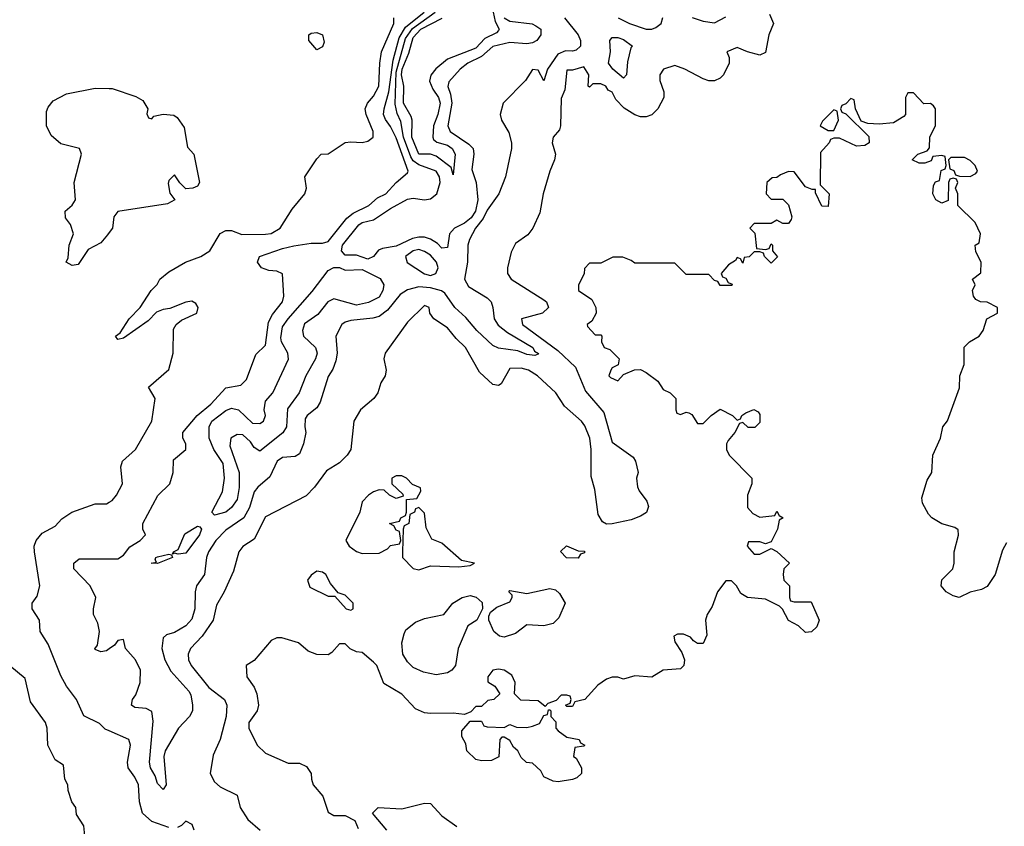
# Model space of a CAD drawing. Header units: inches. Extents: x 2380053 to 2584298, y 380219 to 546618.
# Tile 673 of 788: x 2539685 to 2543150, y 461244 to 464084. Entities that reach past the tile are written whole.
import ezdxf

# ---------------------------------------------------------------- set-up
doc = ezdxf.new("R2010")
doc.units = ezdxf.units.IN
doc.header["$MEASUREMENT"] = 0
doc.layers.add('C5436', color=7, linetype='Continuous')
doc.layers.add('C5446', color=7, linetype='Continuous')

msp = doc.modelspace()

# ---------------------------------------------------------------- linework, layer by layer
at = {"layer": 'C5436', "color": 2}
for points, elevation in [([(2540000, 463334.9), (2539993.7, 463326.3), (2539970, 463298), (2539925.4, 463274.6), (2539890, 463222), (2539870, 463218), (2539848, 463230), (2539855.3, 463244.7), (2539859, 463290), (2539874, 463330), (2539863.1, 463363.1), (2539846.3, 463386.3), (2539845.2, 463410), (2539869.4, 463430.6), (2539881.2, 463450), (2539877, 463510), (2539902.7, 463610), (2539895.3, 463630), (2539830, 463647), (2539795.8, 463675.8), (2539779.6, 463710), (2539779.6, 463760.4), (2539784.4, 463775.6), (2539802.6, 463797.4), (2539850, 463823.1), (2539950, 463843.1), (2540000, 463841.3)], 26), ([(2540000, 461579.8), (2539986, 461586), (2539965.6, 461605.6), (2539910, 461633.2), (2539884.5, 461690), (2539850, 461737.2), (2539830, 461774), (2539785.4, 461885.4), (2539757.2, 461930), (2539754, 461970), (2539728.7, 462010), (2539729, 462030), (2539746.3, 462053.7), (2539756, 462090), (2539736.9, 462210), (2539736.2, 462230), (2539742.7, 462250), (2539763.9, 462276.1), (2539810, 462301), (2539833.6, 462326.4), (2539868, 462350), (2539950, 462378.8), (2539990, 462378.8), (2540000, 462384.9)], 26), ([(2540000, 461869.1), (2539990, 461862), (2539970, 461858), (2539950, 461866), (2539948.9, 461868.9), (2539958, 461882), (2539966, 461930), (2539959.5, 461959.5), (2539944, 461990), (2539944, 462010), (2539953.2, 462050), (2539933.2, 462090), (2539875.3, 462150), (2539875.3, 462170), (2539894.6, 462185.4), (2540000, 462185.9)], 22), ([(2539914, 461210), (2539910, 461246), (2539885.2, 461285.2), (2539882, 461310), (2539868.7, 461330), (2539855.3, 461370), (2539854, 461390), (2539844, 461410), (2539839, 461459), (2539810, 461478), (2539784, 461530), (2539782, 461590), (2539775.3, 461610), (2539722.7, 461682.7), (2539704, 461764), (2539649.5, 461809.5)], 30)]:
    msp.add_lwpolyline(points, dxfattribs=dict(at, elevation=elevation))
at = {"layer": 'C5446', "color": 2}
for points, elevation in [([(2540000, 462185.9), (2540030, 462186), (2540050, 462198), (2540072.5, 462227.5), (2540108.7, 462250), (2540128, 462270), (2540118, 462290), (2540118, 462310), (2540171.5, 462408.5), (2540212.7, 462450), (2540225.2, 462490), (2540226, 462534), (2540269, 462570), (2540269, 462590), (2540259, 462610), (2540259, 462630), (2540309.4, 462690), (2540357.6, 462730), (2540410, 462787.3), (2540462.7, 462797.3), (2540482.5, 462817.5), (2540515.5, 462904.5), (2540550, 462938), (2540560.8, 463019.2), (2540574.3, 463045.7), (2540609.2, 463090), (2540614.5, 463110), (2540609.2, 463189.2), (2540590, 463198), (2540561.2, 463201.2), (2540535.3, 463210), (2540522, 463230), (2540528.7, 463250), (2540610, 463278.3), (2540650, 463287.2), (2540710, 463296.5), (2540750, 463297.1), (2540770, 463303), (2540835.6, 463384.4), (2540858, 463402), (2540914, 463430), (2540943.7, 463456.3), (2540973.2, 463470), (2541009.3, 463510.7), (2541050, 463544.7), (2541052, 463550), (2541010, 463667.6), (2540990, 463707.6), (2540971.8, 463731.8), (2540965.7, 463750), (2540967.2, 463770), (2540984.1, 463830), (2540999, 463941), (2541020.4, 464019.6), (2541042.8, 464057.2), (2541108.3, 464110)], 22), ([(2541390.3, 464090), (2541410, 464078.8), (2541488.8, 464068.8), (2541501.7, 464061.7), (2541518.8, 464050), (2541519.1, 464030), (2541504.9, 464010), (2541490, 464002.6), (2541470, 463998.5), (2541410, 464003.5), (2541350, 463989.7), (2541310, 463954.5), (2541262, 463930), (2541234.8, 463910), (2541195.3, 463864.7), (2541191.1, 463848.9), (2541201.1, 463821.1), (2541205.2, 463790), (2541192, 463710), (2541200.3, 463690), (2541265.4, 463645.4), (2541280.3, 463630), (2541283.6, 463610), (2541275.9, 463555.9), (2541291.6, 463510), (2541296.8, 463450), (2541289.3, 463410), (2541273.6, 463386.4), (2541250, 463367.4), (2541214.9, 463350), (2541198, 463330), (2541190, 463282), (2541170, 463279.5), (2541155.3, 463295.3), (2541130.7, 463310.7), (2541110, 463318), (2541090, 463318.5), (2541066.7, 463313.3), (2541010, 463285.8), (2540961.6, 463278.4), (2540948.1, 463271.9), (2540930, 463249.6), (2540910, 463240.7), (2540870, 463254.3), (2540830, 463254.5), (2540817.6, 463270), (2540820.5, 463290), (2540878.3, 463361.7), (2540890, 463370.2), (2540930, 463378.5), (2540990, 463419), (2541050, 463451.4), (2541070, 463455.5), (2541110, 463449.2), (2541130, 463452.4), (2541152.9, 463470), (2541164.1, 463510), (2541162.5, 463530), (2541150.5, 463550.5), (2541090, 463572.2), (2541070, 463587), (2541060.8, 463600.8), (2541035.3, 463670), (2541025.7, 463725.7), (2541013.3, 463753.3), (2541005.9, 463785.9), (2541010, 463899.1), (2541043, 464017), (2541067.5, 464052.5), (2541146.5, 464110)], 18), ([(2541350.9, 464110), (2541357.8, 464077.8), (2541372.7, 464050), (2541370, 464045.2), (2541363.1, 464036.9), (2541322.3, 464017.7), (2541290, 463982.8), (2541190, 463944.7), (2541149.4, 463910.6), (2541131.9, 463888.1), (2541127.3, 463867.3), (2541138.8, 463838.8), (2541159.1, 463810), (2541164.4, 463790), (2541156.1, 463750), (2541141.5, 463710), (2541139.1, 463670), (2541141.6, 463661.6), (2541152.4, 463652.4), (2541190, 463641.6), (2541207.3, 463630), (2541217.3, 463610), (2541210, 463538), (2541203.1, 463563.1), (2541150, 463602.7), (2541130, 463609.6), (2541089.8, 463610), (2541064.4, 463670), (2541066.6, 463730), (2541063, 463743), (2541036.1, 463790), (2541036.8, 463850), (2541028.4, 463890), (2541031.4, 463910), (2541054.4, 463965.6), (2541070, 464021.1), (2541096.8, 464050), (2541171.3, 464088.7)], 14), ([(2540000, 462384.9), (2540010, 462391), (2540025.2, 462410), (2540046, 462450), (2540040.7, 462510), (2540046.6, 462530), (2540092, 462570), (2540149.4, 462670), (2540162, 462750), (2540138, 462790), (2540210, 462852), (2540225.2, 462910), (2540225.6, 462994.4), (2540235.3, 463010), (2540254.5, 463025.5), (2540308.7, 463050), (2540313.2, 463070), (2540304.7, 463084.7), (2540290, 463092.7), (2540270, 463089.2), (2540213.4, 463066.6), (2540190, 463063.7), (2540165.8, 463054.2), (2540136.4, 463023.6), (2540050, 462962.7), (2540030, 462958), (2540022, 462970), (2540038.9, 462981.1), (2540069.6, 463030.4), (2540109, 463070), (2540148, 463130), (2540168.9, 463151.1), (2540178, 463170), (2540210, 463196), (2540268.7, 463230), (2540322, 463250), (2540354, 463270), (2540390, 463331), (2540410, 463341), (2540430, 463341), (2540466.8, 463326.8), (2540550, 463328), (2540570, 463331), (2540602, 463350), (2540643.2, 463416.8), (2540688.7, 463470), (2540694, 463490), (2540688.7, 463530), (2540730, 463594), (2540746, 463610), (2540770, 463611.3), (2540830, 463650.7), (2540850, 463654), (2540890, 463650.8), (2540910, 463656), (2540928.7, 463670), (2540929.2, 463690), (2540903.7, 463750), (2540900.9, 463770), (2540909.2, 463790), (2540930, 463814.8), (2540949.3, 463850), (2540952, 463930), (2540958, 463970), (2541001.2, 464070), (2541002, 464090)], 26), ([(2541602, 464090), (2541650.2, 464030), (2541658, 464010), (2541658.2, 463990), (2541643.2, 463976.8), (2541630, 463972.8), (2541605.5, 463974.5), (2541578.2, 463961.8), (2541542.8, 463910), (2541530, 463868), (2541510, 463906), (2541490, 463908), (2541464.7, 463870), (2541386.8, 463790), (2541376, 463750), (2541381, 463730), (2541406.4, 463686.4), (2541416, 463650), (2541416, 463630), (2541394.8, 463530), (2541371, 463470), (2541330, 463413.2), (2541316.4, 463383.6), (2541288.8, 463350), (2541268.2, 463310), (2541261.6, 463290), (2541260.3, 463230), (2541250.6, 463170.6), (2541264.7, 463144.7), (2541330, 463104), (2541344, 463090), (2541350.4, 463070.4), (2541354.3, 463030), (2541368.2, 463008.2), (2541402, 462982), (2541490.4, 462930), (2541497.1, 462917.1), (2541511, 462909), (2541510, 462906), (2541498, 462902), (2541470, 462905.1), (2541437.7, 462917.7), (2541370, 462927.6), (2541350, 462936.2), (2541293.6, 462990), (2541255.5, 463035.5), (2541216.3, 463070), (2541181.1, 463121.1), (2541168.7, 463128.7), (2541130, 463139.1), (2541090, 463142.7), (2541050, 463132.8), (2541024.1, 463115.9), (2540979.1, 463060.9), (2540950, 463038.7), (2540927.4, 463032.6), (2540850, 463025.2), (2540830, 463019.3), (2540818.8, 463010), (2540797.3, 462970), (2540801.6, 462910), (2540797.6, 462882.4), (2540786.6, 462853.4), (2540770, 462828), (2540742.3, 462737.7), (2540730, 462717.2), (2540696, 462690), (2540690, 462678), (2540687.7, 462650), (2540691.3, 462630), (2540684, 462590), (2540670, 462555.3), (2540653.7, 462546.3), (2540610, 462542), (2540590.8, 462530), (2540565.2, 462474.8), (2540522.6, 462437.4), (2540510, 462420.9), (2540493.5, 462366.5), (2540473.1, 462330), (2540410, 462286.6), (2540374.9, 462250), (2540348.8, 462210), (2540342, 462190), (2540335.5, 462130), (2540307.3, 462090), (2540302, 462070), (2540301.3, 462010), (2540290, 461973.2), (2540270, 461949.6), (2540230, 461926.6), (2540202, 461918), (2540190, 461908), (2540184.9, 461870), (2540195.5, 461830), (2540216.3, 461790), (2540279.9, 461719.9), (2540286.6, 461706.6), (2540292.4, 461670), (2540292.4, 461650), (2540282, 461630), (2540244, 461590), (2540196.4, 461510), (2540192.4, 461490), (2540200.7, 461390), (2540190, 461374), (2540170, 461395.3), (2540161.7, 461421.7), (2540145.1, 461450), (2540141.3, 461470), (2540154, 461614), (2540150, 461648), (2540130, 461659), (2540090, 461662), (2540078, 461670), (2540082, 461690), (2540093.2, 461706.8), (2540109, 461750), (2540110, 461794), (2540092.3, 461830), (2540057.2, 461870), (2540050, 461902), (2540030, 461898), (2540018, 461882), (2540000, 461869.1)], 22), ([(2542323.6, 464103.6), (2542338, 464070), (2542321, 464030), (2542310, 463968), (2542290, 463959), (2542246, 463970), (2542210, 463986), (2542174, 463970), (2542182, 463950), (2542182, 463930), (2542162, 463890), (2542150, 463878), (2542130, 463868), (2542110, 463868), (2542090, 463875.3), (2542026, 463910), (2541990, 463922), (2541951.1, 463908.9), (2541938, 463890), (2541938, 463870), (2541952, 463830), (2541952, 463810), (2541930.7, 463769.3), (2541910, 463748.7), (2541890, 463742), (2541870, 463742), (2541850, 463749), (2541812, 463772), (2541783.2, 463803.2), (2541770, 463828), (2541755.5, 463835.5), (2541748, 463850), (2541730, 463857.2), (2541702, 463858), (2541690, 463846), (2541686, 463850), (2541688, 463890), (2541670, 463918), (2541630, 463906), (2541610, 463906), (2541602.8, 463837.2), (2541590, 463806), (2541587.7, 463710), (2541584.5, 463695.5), (2541562.8, 463670), (2541558.8, 463650), (2541571, 463610), (2541567.3, 463590), (2541550.8, 463550), (2541527.3, 463470), (2541515.9, 463404.1), (2541490.5, 463349.5), (2541473.7, 463326.3), (2541430, 463295.3), (2541414.4, 463265.6), (2541401, 463210), (2541401, 463190), (2541414.8, 463170), (2541530, 463097.3), (2541538.8, 463090), (2541546, 463070), (2541524.7, 463050), (2541451.3, 463030), (2541454, 463010), (2541579.1, 462919.1), (2541640.6, 462860.6), (2541676.3, 462776.3), (2541740.9, 462700.9), (2541770, 462596), (2541843.6, 462543.6), (2541852, 462530), (2541861, 462490), (2541856, 462470), (2541858.8, 462438.8), (2541864.5, 462424.5), (2541891.6, 462388.4), (2541898, 462370), (2541890.7, 462349.3), (2541870, 462335.3), (2541836.9, 462323.1), (2541770, 462308.7), (2541750, 462308), (2541736.4, 462316.4), (2541721.2, 462341.2), (2541709.3, 462430), (2541696, 462476), (2541696.2, 462570), (2541691.6, 462610), (2541673.4, 462653.4), (2541661.6, 462670), (2541602.5, 462722.5), (2541572, 462770), (2541506.6, 462830), (2541476, 462850), (2541450, 462857.4), (2541410, 462855.1), (2541378.8, 462801.2), (2541370, 462795.3), (2541350, 462799), (2541303.2, 462843.2), (2541253.2, 462930), (2541220.9, 462960.9), (2541190, 462999), (2541142, 463030), (2541128, 463050), (2541126, 463070), (2541110, 463078), (2541050, 463019), (2540971, 462910), (2540966, 462890), (2540974.8, 462850), (2540971, 462830), (2540955.3, 462804.7), (2540944.7, 462770), (2540931.3, 462750), (2540884.7, 462710), (2540861, 462670), (2540850.6, 462570), (2540837.3, 462550), (2540810, 462523.7), (2540764.9, 462495.1), (2540722.5, 462437.5), (2540692.8, 462407.2), (2540550, 462334), (2540510, 462255.3), (2540470, 462228.7), (2540456, 462210), (2540437.5, 462142.5), (2540404.9, 462070), (2540377.5, 462022.5), (2540365.5, 461970), (2540327, 461913), (2540286, 461870), (2540277.1, 461850), (2540279.3, 461830), (2540288.2, 461810), (2540350, 461733), (2540405.5, 461690), (2540414, 461670), (2540412, 461630), (2540390.4, 461549.6), (2540365.2, 461494.8), (2540355.5, 461430), (2540370, 461400.7), (2540390, 461382.8), (2540450, 461354), (2540461, 461310), (2540488.1, 461268.1), (2540531.3, 461230)], 26), ([(2541791, 464090), (2541831, 464070), (2541890, 464050.5), (2541910, 464050.7), (2541923.7, 464056.3), (2541942, 464070), (2541948.7, 464091.3)], 26), ([(2542051.1, 464091.1), (2542090, 464078), (2542130, 464072), (2542170, 464094)], 26), ([(2540000, 463841.3), (2540010, 463840.9), (2540093.1, 463813.1), (2540118.7, 463798.7), (2540136, 463770), (2540132.7, 463752.7), (2540138, 463738), (2540150, 463734), (2540156.4, 463743.6), (2540190, 463751), (2540227.7, 463747.7), (2540239.3, 463739.3), (2540264.1, 463704.1), (2540274.8, 463634.8), (2540298, 463610), (2540318, 463510), (2540310, 463498), (2540294, 463490), (2540270, 463488), (2540248.7, 463508.7), (2540230, 463538), (2540210, 463518), (2540207.3, 463507.3), (2540212.7, 463472.7), (2540230.9, 463449.1), (2540204.7, 463435.3), (2540030, 463408.7), (2540016, 463390), (2540011, 463350), (2540000, 463334.9)], 26), ([(2543158, 462242), (2543143.5, 462216.5), (2543118, 462130), (2543090, 462088), (2543070, 462078), (2543030, 462068.7), (2542990.9, 462049.1), (2542970, 462055.3), (2542946, 462070), (2542928, 462090), (2542930, 462112), (2542969.1, 462150.9), (2542974, 462170), (2542973.2, 462210), (2542988.4, 462268.4), (2542988, 462288), (2542976.4, 462296.4), (2542930, 462308.7), (2542895.3, 462330), (2542883.2, 462343.2), (2542862, 462382), (2542860.2, 462399.8), (2542878, 462462), (2542895.3, 462490), (2542899, 462550), (2542926, 462610), (2542934, 462650), (2542950, 462672), (2542992.1, 462787.9), (2542994, 462830), (2543009, 462870), (2543009.3, 462930.7), (2543028, 462950), (2543062, 462970), (2543075.3, 462990), (2543088.7, 463030), (2543126, 463050), (2543126, 463070), (2543090, 463088.7), (2543066, 463090), (2543050, 463098), (2543042, 463110), (2543038, 463130), (2543048, 463150), (2543038, 463170), (2543068, 463192), (2543068.7, 463230), (2543050, 463266), (2543048, 463290), (2543062, 463298), (2543066, 463330), (2543048, 463370), (2542986, 463430), (2542986, 463470), (2542978, 463490), (2542986, 463510), (2542982, 463522), (2542970, 463526), (2542958, 463522), (2542954, 463510), (2542952.7, 463447.3), (2542930, 463438), (2542908.9, 463448.9), (2542898, 463470), (2542900.4, 463499.6), (2542907.3, 463512.7), (2542922, 463518), (2542927.3, 463552.7), (2542942, 463558), (2542946, 463570), (2542942, 463602), (2542930, 463606), (2542898, 463602), (2542892.7, 463587.3), (2542870, 463578), (2542850, 463578), (2542826, 463590), (2542846, 463610), (2542878, 463622), (2542887.3, 463632.7), (2542888.4, 463671.6), (2542908, 463710), (2542908, 463770), (2542900.4, 463780.4), (2542890, 463788), (2542867.3, 463787.3), (2542830, 463826), (2542810, 463826), (2542802, 463810), (2542802, 463750), (2542796.9, 463743.1), (2542759.6, 463720.4), (2542710, 463715.3), (2542670, 463718), (2542646, 463726), (2542626, 463770), (2542622, 463802), (2542610, 463806), (2542592.7, 463787.3), (2542578, 463782), (2542574, 463770), (2542578, 463758), (2542592.7, 463752.7), (2542672.7, 463672.7), (2542674, 463650), (2542659.6, 463640.4), (2542630, 463638), (2542570, 463666), (2542550, 463666), (2542538, 463662), (2542534, 463650), (2542503.6, 463616.4), (2542502, 463502), (2542534, 463470), (2542530, 463426), (2542507.3, 463427.3), (2542486, 463474), (2542486, 463486), (2542474, 463486), (2542450, 463495.3), (2542410, 463548), (2542390, 463548.7), (2542362, 463538), (2542350, 463528), (2542332.7, 463527.3), (2542314, 463510), (2542312, 463470), (2542330, 463452), (2542370, 463451.3), (2542390, 463432), (2542402, 463390), (2542399.6, 463380.4), (2542390, 463366), (2542370, 463366), (2542350, 463378), (2542330, 463366), (2542270, 463366), (2542254, 463350), (2542272, 463332), (2542278, 463278), (2542310, 463274), (2542322, 463278), (2542330, 463294), (2542334, 463290), (2542334, 463270), (2542351.6, 463248.4), (2542330, 463226), (2542306, 463250), (2542302, 463262), (2542290, 463266), (2542270, 463266), (2542251.6, 463248.4), (2542234, 463246), (2542230, 463226), (2542222, 463242), (2542210, 463246), (2542203.6, 463236.4), (2542179.6, 463220.4), (2542154, 463190), (2542158, 463178), (2542170, 463174), (2542178, 463158), (2542192.7, 463152.7), (2542191.6, 463148.4), (2542150, 463148), (2542142, 463162), (2542130, 463166), (2542110, 463186), (2542030, 463186), (2541990, 463226), (2541850, 463226), (2541836.4, 463236.4), (2541807.3, 463247.3), (2541790, 463248), (2541772.7, 463247.3), (2541730, 463226), (2541690, 463226), (2541672.7, 463207.3), (2541671.6, 463188.4), (2541652, 463150), (2541652, 463130), (2541698.8, 463098.8), (2541712, 463070), (2541714, 463050), (2541698, 463022), (2541682, 463010), (2541683.6, 463003.6), (2541710, 462974), (2541730, 462974), (2541734, 462970), (2541732, 462950), (2541742, 462930), (2541762, 462922), (2541794, 462890), (2541791.6, 462868.4), (2541770, 462858), (2541764.7, 462850), (2541758, 462830), (2541763.5, 462823.5), (2541790, 462812), (2541810, 462834), (2541848.7, 462851.3), (2541870, 462852), (2541890, 462842), (2541930.7, 462810.7), (2541950, 462782), (2541974, 462770), (2541994, 462750), (2541994, 462710), (2541998, 462698), (2542010, 462694), (2542030, 462702), (2542039.6, 462699.6), (2542050, 462694), (2542070, 462662), (2542090, 462662), (2542118, 462690), (2542150, 462712), (2542194, 462690), (2542210, 462674), (2542222, 462678), (2542226, 462690), (2542240.2, 462699.8), (2542268.9, 462711.1), (2542283.6, 462703.6), (2542290, 462694), (2542290, 462666), (2542271.6, 462648.4), (2542248.4, 462648.4), (2542230, 462666), (2542218, 462662), (2542202, 462630), (2542178, 462602), (2542172, 462590), (2542172, 462570), (2542182, 462550), (2542262, 462470), (2542262, 462450), (2542246, 462410), (2542246, 462366), (2542264.7, 462344.7), (2542290, 462332), (2542342, 462338), (2542350, 462354), (2542358, 462338), (2542371.3, 462330), (2542358, 462322), (2542352, 462290), (2542330, 462246), (2542310, 462238), (2542290, 462246), (2542250, 462246), (2542244.7, 462230), (2542270, 462202), (2542290, 462202), (2542330, 462222), (2542350, 462212), (2542394, 462170), (2542374, 462150), (2542372, 462130), (2542374, 462110), (2542394, 462090), (2542394, 462050), (2542398, 462038), (2542410, 462034), (2542470, 462034), (2542498, 461970), (2542490, 461946), (2542471.6, 461928.4), (2542450, 461926), (2542426, 461950), (2542390, 461968), (2542368.9, 462008.9), (2542359, 462019), (2542310, 462044), (2542246, 462050), (2542223.1, 462063.1), (2542208, 462090), (2542190, 462108), (2542170, 462108), (2542141, 462070), (2542122, 462018), (2542104.7, 461990), (2542098, 461970), (2542103.6, 461916.4), (2542090, 461888), (2542070, 461888), (2542056.4, 461896.4), (2542046, 461910), (2542020.4, 461920.4), (2541999.6, 461920.4), (2541986.4, 461913.6), (2541990, 461894), (2542015.3, 461855.3), (2542024.7, 461830), (2542022, 461810), (2542010, 461798), (2541950, 461794), (2541910, 461768.7), (2541850, 461774), (2541810, 461762), (2541790, 461768.7), (2541770, 461768.7), (2541750, 461762), (2541719.6, 461740.4), (2541674, 461690), (2541638, 461682), (2541630, 461666), (2541610, 461666), (2541606, 461670), (2541622, 461678), (2541626, 461690), (2541622, 461702), (2541610, 461706), (2541590, 461706), (2541572.7, 461687.3), (2541543.6, 461676.4), (2541534, 461666), (2541510, 461686), (2541448.4, 461688.4), (2541426, 461710), (2541428, 461750), (2541416.5, 461776.5), (2541390, 461793.2), (2541370, 461797.2), (2541350, 461794), (2541332, 461770), (2541332.7, 461752.7), (2541356.9, 461736.9), (2541374, 461710), (2541354, 461690), (2541332.7, 461687.3), (2541310, 461666), (2541290, 461666), (2541272.7, 461647.3), (2541250, 461638), (2541210, 461642), (2541130, 461640.9), (2541110, 461643.7), (2541077.2, 461657.2), (2541030, 461709.2), (2540966.8, 461746.8), (2540942, 461810), (2540930, 461822), (2540890, 461855.3), (2540870, 461858), (2540848.4, 461868.4), (2540830, 461886), (2540810, 461886), (2540783.6, 461856.4), (2540770, 461848), (2540730, 461848.7), (2540700.2, 461860.2), (2540666, 461890), (2540607.3, 461907.3), (2540590, 461908), (2540570, 461898), (2540510, 461828), (2540482, 461810), (2540484.7, 461770), (2540510, 461734), (2540518.8, 461710), (2540524.7, 461670), (2540521, 461650), (2540491.3, 461610), (2540491.3, 461590), (2540521, 461530), (2540550, 461501), (2540630, 461466), (2540670, 461466), (2540694.4, 461454.4), (2540711, 461430), (2540711.3, 461410), (2540718, 461390), (2540751.3, 461350), (2540770, 461294), (2540790, 461282), (2540830, 461282), (2540864.7, 461264.7), (2540876, 461236)], 30), ([(2540210, 461239.3), (2540150, 461260.7), (2540117, 461290), (2540106.6, 461330), (2540102.9, 461390), (2540090, 461417.2), (2540066, 461450), (2540063.7, 461470), (2540074.5, 461530), (2540069.3, 461549.3), (2540000, 461579.8)], 26), ([(2540977.2, 461230), (2540926, 461290), (2540946, 461310), (2541030, 461306), (2541110, 461326), (2541130, 461324.7), (2541170, 461281), (2541222.8, 461242.8)], 30), ([(2540298.4, 461230), (2540291.8, 461250), (2540270, 461262), (2540253.7, 461246.3), (2540239.8, 461240.2)], 26)]:
    msp.add_lwpolyline(points, dxfattribs=dict(at, elevation=elevation))
for points, elevation in [([(2540730, 463978), (2540702, 464010), (2540702, 464030), (2540710, 464036), (2540730, 464038), (2540750.5, 464030.5), (2540756, 464004), (2540750, 463988)], 26), ([(2541810, 463877.2), (2541772.7, 463910), (2541757.2, 463930), (2541764.5, 463970), (2541761.2, 464010), (2541770, 464021), (2541790, 464020.7), (2541810, 464014), (2541842, 463990), (2541836, 463984), (2541824.4, 463935.6), (2541820.7, 463890)], 22), ([(2542550, 463766), (2542510, 463726), (2542502, 463710), (2542530, 463694), (2542550, 463694), (2542566, 463730), (2542562, 463762)], 30), ([(2543010, 463598), (2542962, 463598), (2542954, 463590), (2542958, 463558), (2542972.7, 463552.7), (2542978, 463538), (2542992.7, 463532.7), (2543030, 463532), (2543050, 463542), (2543055.3, 463550), (2543048, 463570), (2543030, 463588)], 30), ([(2541090, 463274), (2541070, 463269.5), (2541043, 463250), (2541049, 463229), (2541110, 463188.5), (2541130, 463183.1), (2541149.6, 463190.4), (2541158, 463210), (2541151.1, 463230), (2541130, 463254.3), (2541110, 463267.8)], 22), ([(2540830, 463202), (2540890, 463203.7), (2540952.9, 463172.9), (2540966.4, 463150), (2540963.1, 463130), (2540950, 463107.3), (2540912.4, 463087.6), (2540870, 463079.1), (2540790, 463101.3), (2540769.1, 463090.9), (2540734, 463046), (2540686.9, 463013.1), (2540679.5, 462990), (2540683.7, 462970), (2540725.5, 462930), (2540732.2, 462910), (2540726.4, 462890), (2540692.2, 462830), (2540668.2, 462770), (2540626.9, 462713.1), (2540623.7, 462650), (2540611.2, 462628.8), (2540530, 462565.2), (2540510, 462577.2), (2540497.2, 462597.2), (2540470, 462621.6), (2540450, 462623.6), (2540428.2, 462610), (2540423.9, 462583.9), (2540457.3, 462490), (2540457, 462437), (2540450, 462394), (2540430, 462366.6), (2540410, 462349.6), (2540370, 462339), (2540361.2, 462350), (2540398.3, 462421.7), (2540406, 462470), (2540401.2, 462521.2), (2540367.8, 462570), (2540351.5, 462610), (2540351.3, 462650), (2540361.3, 462670), (2540410, 462708.2), (2540430, 462715.8), (2540454.8, 462710), (2540503.7, 462663.7), (2540530, 462662.4), (2540542.7, 462670), (2540549.5, 462690), (2540545.1, 462710), (2540550, 462741), (2540575.1, 462770), (2540631, 462889), (2540628.4, 462910), (2540606.4, 462950), (2540603.6, 462963.6), (2540610, 463002), (2540629.1, 463030.9), (2540713.6, 463126.4), (2540770, 463200.4), (2540790.7, 463210.7), (2540810, 463211)], 18), ([(2541030, 462478), (2541010, 462478), (2540994, 462470), (2540994, 462450), (2541032.7, 462412.7), (2541034, 462406), (2541010, 462398), (2540986, 462410), (2540967.3, 462427.3), (2540950, 462428), (2540930, 462422), (2540912, 462410), (2540890, 462386), (2540882, 462350), (2540832, 462250), (2540844.7, 462230), (2540870, 462211.3), (2540890, 462204.7), (2540950, 462206), (2540979, 462221), (2540990, 462232), (2541022, 462238), (2541026, 462250), (2541022, 462282), (2541010, 462286), (2541002, 462302), (2540986, 462310), (2541022, 462318), (2541026, 462330), (2541042, 462338), (2541046, 462350), (2541046, 462394), (2541082, 462398), (2541096.4, 462423.6), (2541095.3, 462435.3), (2541067.3, 462447.3), (2541046, 462470)], 30), ([(2541090, 462366), (2541078, 462362), (2541074, 462350), (2541058, 462342), (2541054, 462310), (2541038, 462302), (2541034, 462290), (2541032, 462210), (2541032, 462190), (2541070, 462151.3), (2541090, 462147.3), (2541130, 462160.7), (2541230, 462158), (2541270, 462162), (2541286, 462170), (2541240.2, 462180.2), (2541170, 462241.2), (2541135.3, 462255.3), (2541115.3, 462295.3), (2541110, 462346)], 30), ([(2540242, 462202), (2540230, 462206), (2540222, 462202), (2540226, 462210), (2540242, 462218), (2540266.2, 462273.8), (2540310, 462301), (2540318.8, 462298.8), (2540324.7, 462290), (2540317.3, 462270), (2540270, 462205.2)], 18), ([(2541650, 462188), (2541608.7, 462188.7), (2541588.4, 462211.6), (2541609.1, 462230.9), (2541650, 462214), (2541672.7, 462212.7), (2541672.7, 462207.3), (2541658, 462202)], 26), ([(2540170, 462169.3), (2540148, 462170), (2540166, 462174), (2540162, 462182), (2540164, 462190), (2540170, 462193), (2540210, 462202), (2540219.6, 462199.6), (2540222, 462190)], 18), ([(2540730, 462142), (2540710, 462128), (2540698, 462110), (2540705.4, 462085.4), (2540770, 462054), (2540794, 462054), (2540834, 462010), (2540850, 462004.7), (2540858, 462010), (2540858, 462030), (2540830, 462058), (2540806, 462066), (2540779, 462099), (2540762, 462130), (2540750, 462139)], 30), ([(2541530, 461949.5), (2541470, 461952.7), (2541430, 461922.9), (2541390, 461909.4), (2541373.8, 461913.8), (2541353.2, 461930), (2541335.3, 461970), (2541336.4, 461983.6), (2541342, 461998), (2541364, 462016), (2541410, 462034), (2541418, 462050), (2541418, 462058), (2541406, 462070), (2541410, 462074), (2541470, 462064), (2541550, 462080.7), (2541570, 462076), (2541584, 462064), (2541604.7, 462030), (2541582.5, 461977.5), (2541562.5, 461957.5)], 26), ([(2541150, 461777), (2541106.3, 461786.3), (2541070, 461802.7), (2541050, 461822.7), (2541033.6, 461850), (2541029.6, 461890), (2541038, 461922), (2541044.1, 461935.9), (2541077.5, 461962.5), (2541110, 461976), (2541178, 461990), (2541209, 462030), (2541242, 462050), (2541270, 462056), (2541291.1, 462051.1), (2541312, 462032), (2541314, 462010), (2541294, 461970), (2541262, 461950), (2541228, 461870), (2541218.8, 461810), (2541206.2, 461793.8), (2541190, 461784.5)], 26), ([(2541580.2, 461400.2), (2541562.7, 461402.7), (2541530, 461418), (2541519, 461439), (2541490, 461466), (2541468.7, 461468.7), (2541450, 461486), (2541438, 461510), (2541423.1, 461523.1), (2541410, 461546), (2541390, 461558), (2541382, 461558), (2541374, 461550), (2541371.1, 461488.9), (2541344.7, 461475.3), (2541310, 461474), (2541290, 461479), (2541259, 461510), (2541254.6, 461534.6), (2541240.4, 461560.4), (2541240.4, 461579.6), (2541270, 461614), (2541310, 461614), (2541318, 461598), (2541330, 461594), (2541390, 461592), (2541410, 461602), (2541432.7, 461592.7), (2541470, 461591.3), (2541490, 461596), (2541514, 461606), (2541530, 461634), (2541542, 461638), (2541546, 461654), (2541550, 461654), (2541554, 461650), (2541554, 461630), (2541572, 461612), (2541572, 461590), (2541579.6, 461579.6), (2541610, 461558), (2541654, 461550), (2541658, 461538), (2541674, 461530), (2541670, 461526), (2541638, 461522), (2541634, 461490), (2541643.6, 461483.6), (2541662, 461450), (2541662, 461430), (2541645.4, 461414.6), (2541630, 461409)], 30)]:
    msp.add_lwpolyline(points, close=True, dxfattribs=dict(at, elevation=elevation))

doc.saveas('drawing.dxf')
